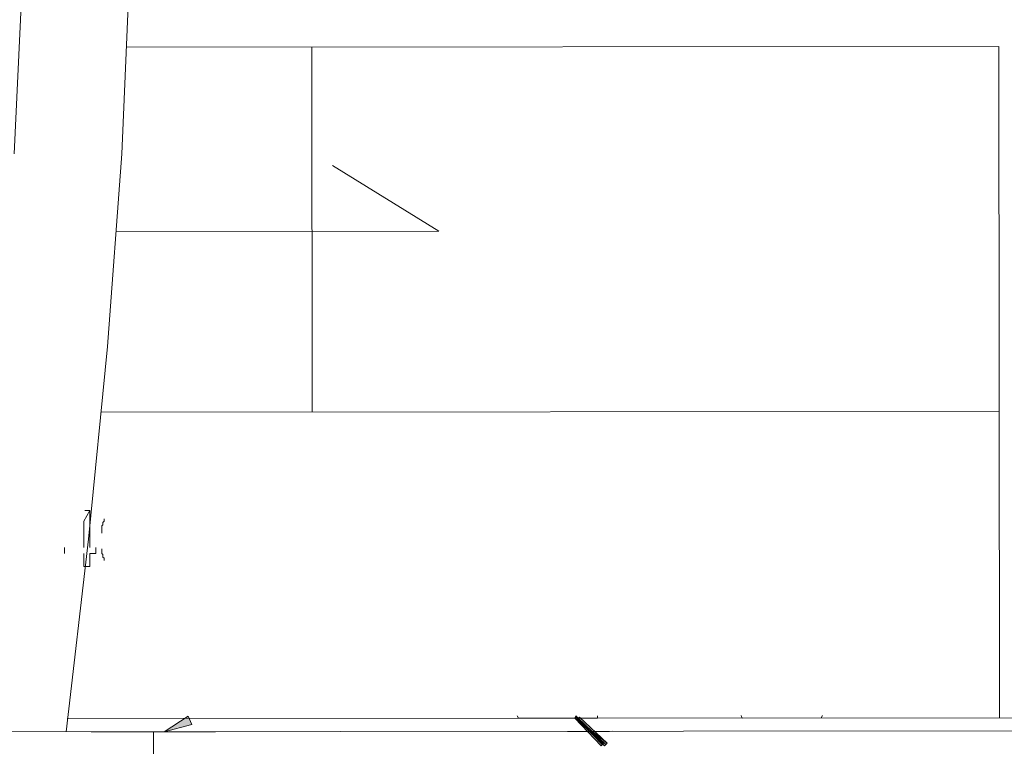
# Model space of a CAD drawing. Header units: inches. Extents: x -5850 to 5646, y 8947 to 13007.
# Tile 373 of 548: x -2186 to -1839, y 10197 to 10453. Entities that reach past the tile are written whole.
import ezdxf

# ---------------------------------------------------------------- set-up
doc = ezdxf.new("R2010")
doc.units = ezdxf.units.IN
doc.header["$MEASUREMENT"] = 0
doc.layers.add('at_Entity', color=7, linetype='Continuous')
doc.layers.add('at_Solid', color=7, linetype='Continuous')

msp = doc.modelspace()

# ---------------------------------------------------------------- hatches: boundary and pattern name
at = {"layer": 'at_Solid', "lineweight": 20}
for points in [[(-2125.6, 10204.22), (-2135.32, 10201.68), (-2126.88, 10207.18)], [(-1980.29, 10197.6), (-1990.44, 10206.46), (-1990.02, 10207.31)], [(-1981.14, 10196.75), (-1980.29, 10197.6), (-1990.44, 10206.46)], [(-1988.75, 10206.88), (-1989.6, 10206.04), (-1979.03, 10197.6)], [(-1989.6, 10206.04), (-1979.03, 10197.6), (-1979.87, 10196.75)]]:
    msp.add_hatch(color=7, dxfattribs=at).paths.add_polyline_path(points)

# ---------------------------------------------------------------- linework, layer by layer
at = {"layer": 'at_Entity', "color": 7, "lineweight": 20}
for p, q in [((-2188.3, 10405.66), (-2184.98, 10473.66)), ((-2150.29, 10405.69), (-2147.39, 10473.7)), ((-2148.63, 10443.28), (-1840.7, 10443.56)), ((-2083.16, 10443.34), (-2083.04, 10314.51)), ((-1840.7, 10443.56), (-1840.49, 10206.59)), ((-2155.29, 10337.68), (-2150.29, 10405.69)), ((-2038.33, 10378.33), (-2075.94, 10401.53)), ((-2152.37, 10378.23), (-2038.33, 10378.33)), ((-2161.99, 10269.67), (-2155.29, 10337.68)), ((-1840.58, 10314.73), (-2157.38, 10314.44)), ((-2163.69, 10276), (-2161.58, 10279.8)), ((-2161.58, 10279.8), (-2163.69, 10276)), ((-2161.58, 10279.8), (-2163.27, 10279.8)), ((-2161.57, 10266.71), (-2161.58, 10279.8)), ((-2163.69, 10276), (-2163.68, 10266.71)), ((-2156.5, 10276.01), (-2156.93, 10275.59)), ((-2156.93, 10275.59), (-2156.93, 10274.74)), ((-2156.51, 10276.85), (-2156.5, 10276.01)), ((-2156.93, 10274.74), (-2157.35, 10274.31)), ((-2157.35, 10274.31), (-2157.34, 10271.78)), ((-2169.96, 10201.65), (-2161.99, 10269.67)), ((-2170.44, 10266.7), (-2170.44, 10264.59)), ((-2159.45, 10264.6), (-2159.45, 10266.71)), ((-2157.34, 10266.29), (-2157.34, 10264.6)), ((-2163.68, 10264.59), (-2163.67, 10259.95)), ((-2161.56, 10259.95), (-2161.56, 10264.6)), ((-2161.56, 10264.6), (-2159.45, 10264.6)), ((-2157.34, 10264.6), (-2156.92, 10264.18)), ((-2156.92, 10264.18), (-2156.92, 10263.33)), ((-2156.92, 10263.33), (-2156.49, 10262.91)), ((-2156.49, 10262.91), (-2156.49, 10262.07)), ((-2163.67, 10259.95), (-2161.56, 10259.95)), ((-2169.54, 10206.3), (-1493.28, 10206.9)), ((-2135.32, 10201.68), (-2126.88, 10207.18)), ((-2126.88, 10207.18), (-2125.6, 10204.22)), ((-2010.71, 10207.29), (-2010.29, 10206.44)), ((-2010.29, 10206.44), (-1982.41, 10206.47)), ((-1990.44, 10206.46), (-1990.02, 10207.31)), ((-1980.29, 10197.6), (-1990.44, 10206.46)), ((-1990.44, 10206.46), (-1981.14, 10196.75)), ((-1980.29, 10197.6), (-1990.44, 10206.46)), ((-1990.02, 10207.31), (-1980.29, 10197.6)), ((-1990.02, 10206.88), (-1980.72, 10197.18)), ((-1988.75, 10206.88), (-1989.6, 10206.04)), ((-1979.45, 10197.18), (-1989.17, 10206.46)), ((-1979.03, 10197.6), (-1988.75, 10206.88)), ((-1982.41, 10207.31), (-1982.41, 10206.47)), ((-1931.73, 10207.36), (-1931.31, 10206.51)), ((-1931.31, 10206.51), (-1903.42, 10206.54)), ((-1903, 10207.38), (-1903.42, 10206.54)), ((-2125.6, 10204.22), (-2135.32, 10201.68)), ((-1989.6, 10206.04), (-1979.03, 10197.6)), ((-1989.6, 10206.04), (-1979.03, 10197.6)), ((-1979.87, 10196.75), (-1989.6, 10206.04)), ((-3489.95, 10200.47), (-1493.27, 10202.26)), ((-1978.19, 10201.82), (-1992.97, 10201.81)), ((-1991.7, 10201.81), (-1976.92, 10201.83)), ((-1981.14, 10196.75), (-1980.29, 10197.6)), ((-1979.03, 10197.6), (-1979.87, 10196.75))]:
    msp.add_line(p, q, dxfattribs=at)
at = {"layer": 'at_Entity', "color": 150, "lineweight": 20, "true_color": 0x007eff}
for p, q in [((-2161.08, 10201.66), (-2117.16, 10201.7)), ((-2139.1, 10184.78), (-2139.12, 10201.68))]:
    msp.add_line(p, q, dxfattribs=at)

doc.saveas('drawing.dxf')
